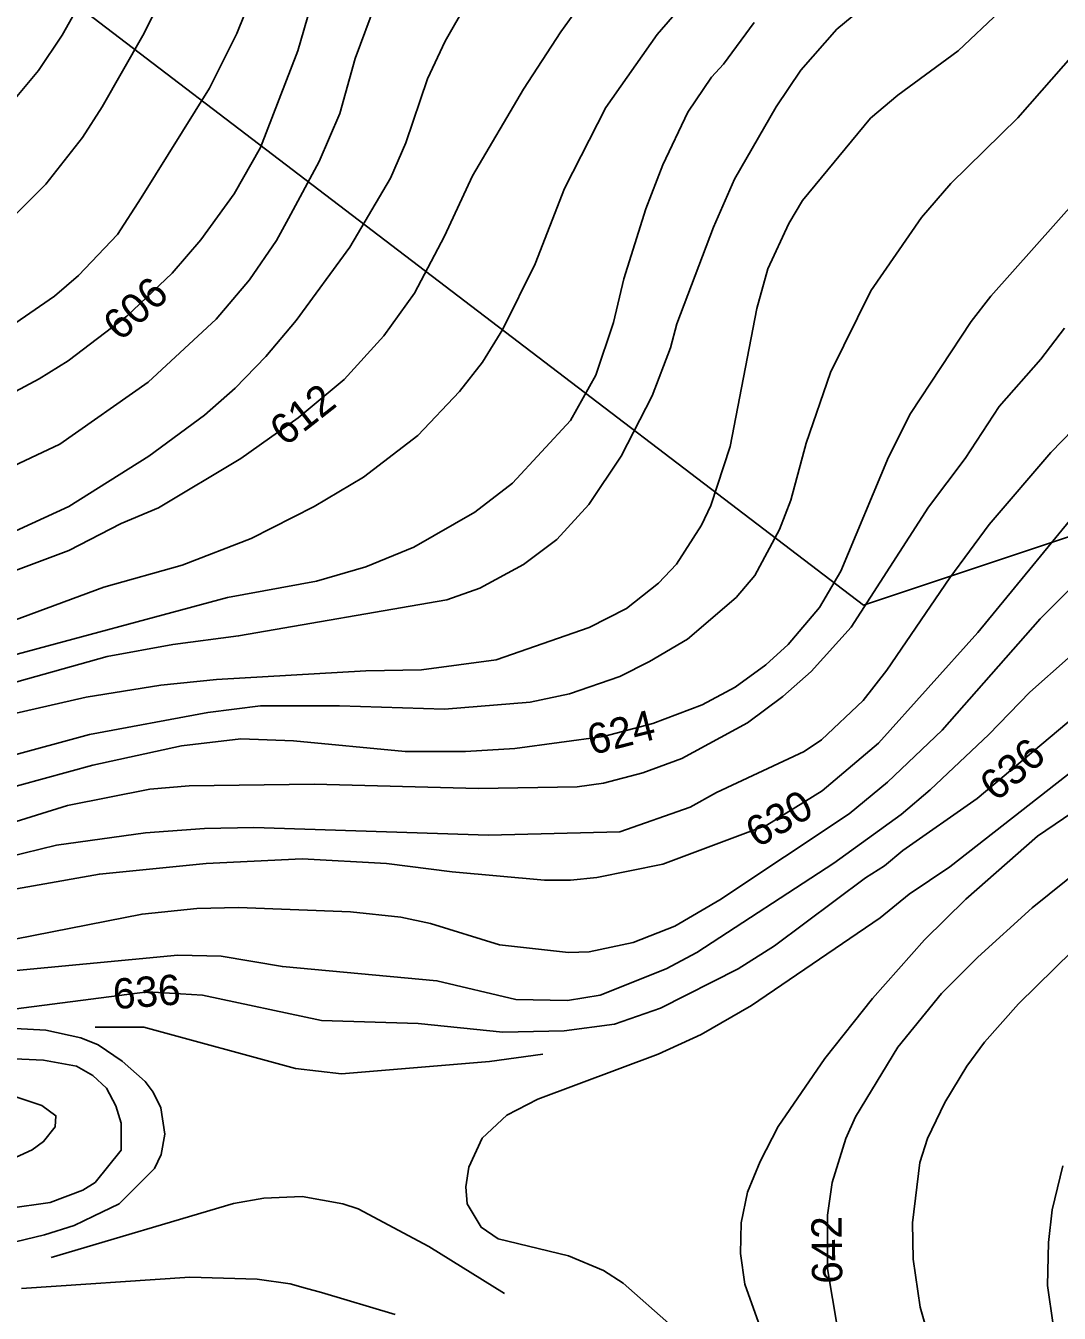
# Model space of a CAD drawing. Extents: x -709418 to -703832, y -1161719 to -1157826.
# Drawn here: x -708456.1 to -708183.3, y -1160684.4 to -1160344.3 of the extents above; entities that cross this region are included whole.
import ezdxf

# ---------------------------------------------------------------- set-up
doc = ezdxf.new("R2010")
doc.units = 0
for name, color, linetype in [('120_vrstevnice hlavní', 7, 'Continuous'), ('121_vrstevnice hlavní_popis', 7, 'Continuous'), ('122_vrstevnice základní', 7, 'Continuous'), ('124_vrstevnice doplňková', 7, 'Continuous'), ('606_RBC_návrh', 7, 'Continuous')]:
    doc.layers.add(name, color=color, linetype=linetype)

msp = doc.modelspace()

# ---------------------------------------------------------------- linework, layer by layer
at = {"layer": '120_vrstevnice hlavní'}
for points in [[(-708328.03, -1160318.02), (-708345.38, -1160348.39), (-708350.01, -1160358.37), (-708355.8, -1160375.3), (-708359.85, -1160384.56), (-708370.55, -1160402.78), (-708384.72, -1160422.16), (-708392.68, -1160431.71), (-708400.78, -1160440.1), (-708408.88, -1160447.19), (-708423.64, -1160458.03), (-708444.75, -1160471.34), (-708505.5, -1160499.26)], [(-708440.56, -1160336.24), (-708446.49, -1160346.8), (-708452.71, -1160356.2), (-708461.53, -1160366.76)], [(-708199, -1160340.58), (-708209.99, -1160351), (-708225.91, -1160362.71), (-708233.14, -1160368.79), (-708251.07, -1160390.49), (-708254.69, -1160396.56), (-708260.19, -1160408.57), (-708263.08, -1160418.98), (-708270.17, -1160455.43), (-708275.23, -1160471.05), (-708277.69, -1160476.26), (-708284.34, -1160486.53), (-708289.11, -1160491.59), (-708297.51, -1160498.25), (-708307.34, -1160503.31), (-708331.93, -1160511.84), (-708351.6, -1160514.45), (-708366.36, -1160514.73), (-708405.7, -1160517.05), (-708420.45, -1160518.5), (-708440.12, -1160521.68), (-708459.8, -1160526.16)], [(-708173.69, -1160466.71), (-708204.79, -1160504.61), (-708230.97, -1160533.83), (-708245.87, -1160546.41), (-708260.48, -1160555.52), (-708287.96, -1160565.79), (-708305.32, -1160569.27), (-708312.26, -1160569.99), (-708319.2, -1160569.99), (-708343.5, -1160567.82), (-708360.86, -1160565.65), (-708383.13, -1160564.35), (-708408.45, -1160565.65), (-708436.65, -1160568.4), (-708473.09, -1160574.82), (-708501.74, -1160582.57), (-708529.52, -1160589.37), (-708538.77, -1160590.96), (-708552.66, -1160592.41), (-708571.08, -1160595.89)], [(-708173.11, -1160865.06), (-708190.03, -1160853.78), (-708196.98, -1160848), (-708205.66, -1160838.88), (-708211.01, -1160831.22), (-708214.77, -1160823.12), (-708218.53, -1160810.97), (-708223.88, -1160778.57), (-708229.96, -1160754.27), (-708235.02, -1160742.12), (-708249.34, -1160717.24), (-708259.03, -1160696.99), (-708266.26, -1160676.74), (-708267.42, -1160668.64), (-708267.27, -1160660.54), (-708265.54, -1160652.44), (-708262.21, -1160644.34), (-708257.44, -1160635.08), (-708245.14, -1160617.14), (-708232.56, -1160601.23), (-708218.82, -1160585.76), (-708207.97, -1160575.05), (-708189.02, -1160558.42), (-708173.11, -1160547.57)], [(-708460.95, -1160617.14), (-708451.41, -1160617.58), (-708442.73, -1160619.17), (-708438.39, -1160621.63), (-708434.77, -1160624.95), (-708432.31, -1160629.58), (-708430.87, -1160634.21), (-708430.87, -1160641.3), (-708437.81, -1160649.83), (-708440.99, -1160651.86), (-708449.67, -1160655.18), (-708483.29, -1160659.87)]]:
    msp.add_lwpolyline(points, dxfattribs=at)
at = {"layer": '122_vrstevnice základní'}
for points in [[(-708302.28, -1160328.43), (-708314.86, -1160345.93), (-708324.7, -1160361.12), (-708338.15, -1160383.98), (-708345.53, -1160399.89), (-708353.48, -1160414.93), (-708361.58, -1160426.21), (-708372, -1160437.78), (-708384.15, -1160447.91), (-708399.34, -1160458.61), (-708421.03, -1160471.63), (-708430.87, -1160475.82), (-708444.75, -1160482.91), (-708460.95, -1160488.99)], [(-708392.83, -1160327.56), (-708400.35, -1160346.37), (-708407.58, -1160360.83), (-708425.66, -1160389.76), (-708431.88, -1160399.45), (-708442.15, -1160410.3), (-708448.51, -1160415.8), (-708460.09, -1160423.75)], [(-708417.85, -1160332.48), (-708425.22, -1160346.95), (-708435.93, -1160365.75), (-708441.14, -1160373.85), (-708450.83, -1160386.15), (-708460.52, -1160395.98)], [(-708280.15, -1160335.95), (-708289.4, -1160346.66), (-708303, -1160365.9), (-708313.85, -1160387.3), (-708321.66, -1160407.26), (-708330.19, -1160424.48), (-708335.55, -1160433.16), (-708341.62, -1160440.97), (-708352.61, -1160452.54), (-708366.93, -1160463.53), (-708379.95, -1160471.34), (-708396.59, -1160479.73), (-708414.81, -1160486.82), (-708435.5, -1160492.6), (-708478.89, -1160508.66)], [(-708363.75, -1160338.56), (-708369.1, -1160353.02), (-708373.15, -1160367.49), (-708378.65, -1160380.22), (-708386.75, -1160395.26), (-708389.93, -1160401.04), (-708397.02, -1160411.46), (-708405.84, -1160421.87), (-708423.78, -1160438.51), (-708447.07, -1160454.85), (-708462.4, -1160462.08)], [(-708232.42, -1160337.26), (-708241.96, -1160345.21), (-708251.51, -1160356.06), (-708258.02, -1160365.75), (-708269.01, -1160384.84), (-708274.51, -1160397.57), (-708284.2, -1160423.03), (-708285.93, -1160429.39), (-708290.71, -1160442.12), (-708298.95, -1160458.03), (-708307.48, -1160470.76), (-708315.88, -1160480.02), (-708324.7, -1160486.67), (-708336.27, -1160492.89), (-708344.95, -1160495.93), (-708399.91, -1160505.48), (-708417.27, -1160507.79), (-708434.63, -1160510.97), (-708460.66, -1160518.21)], [(-708468.91, -1160446.32), (-708452.56, -1160437.64), (-708444.9, -1160432.87), (-708429.42, -1160421.01), (-708417.42, -1160409.72), (-708409.89, -1160400.9), (-708401.07, -1160388.75), (-708394.13, -1160376.46), (-708384.29, -1160351), (-708380.96, -1160339.43)], [(-708379.37, -1160491.01), (-708366.36, -1160487.25), (-708353.63, -1160482.05), (-708337.57, -1160472.79), (-708327.59, -1160465.12), (-708312.26, -1160448.63), (-708305.6, -1160436.63), (-708300.98, -1160422.74), (-708298.23, -1160411.17), (-708292.44, -1160392.66), (-708287.96, -1160381.08), (-708281.31, -1160367.2), (-708275.09, -1160357.94), (-708271.9, -1160354.47), (-708263.8, -1160343.48)], [(-708179.04, -1160351.29), (-708194.23, -1160368.64), (-708211.88, -1160386), (-708219.69, -1160394.97), (-708232.99, -1160414.35), (-708243.7, -1160435.9), (-708250.06, -1160454.56), (-708254.11, -1160469.61), (-708257.15, -1160477.42), (-708263.66, -1160489.57), (-708268.58, -1160495.35), (-708281.45, -1160506.34), (-708291.43, -1160512.28), (-708299.24, -1160516.18), (-708312.55, -1160520.81), (-708322.96, -1160522.98), (-708345.53, -1160524.86), (-708373.3, -1160523.99), (-708394.13, -1160523.99), (-708408.01, -1160525.73), (-708439.26, -1160531.51), (-708460.95, -1160537.44)], [(-708464.14, -1160546.7), (-708438.39, -1160539.61), (-708414.96, -1160534.55), (-708399.34, -1160532.67), (-708385.45, -1160533.25), (-708355.94, -1160536), (-708340.03, -1160536), (-708327.01, -1160535.27), (-708303.58, -1160532.09), (-708290.56, -1160528.62), (-708277.54, -1160523.7), (-708268.86, -1160519.07), (-708260.77, -1160513.14), (-708254.83, -1160507.79), (-708246.59, -1160497.96), (-708240.95, -1160488.41), (-708228.36, -1160458.32), (-708222.58, -1160446.75), (-708206.52, -1160422.45), (-708201.32, -1160415.8), (-708167.04, -1160377.18)], [(-708568.07, -1160581.59), (-708547.88, -1160575.92), (-708528.94, -1160573.46), (-708494.22, -1160565.65), (-708445.04, -1160550.32), (-708423.35, -1160545.98), (-708412.93, -1160545.11), (-708379.95, -1160544.68), (-708336.56, -1160545.83), (-708310.52, -1160545.4), (-708303.58, -1160544.39), (-708293.17, -1160541.64), (-708282.9, -1160537.88), (-708265.54, -1160528.48), (-708256.28, -1160521.53), (-708248.76, -1160514.88), (-708238.2, -1160503.16), (-708217.81, -1160471.49), (-708208.11, -1160458.61), (-708199.15, -1160444.87), (-708188.15, -1160432.43), (-708181.93, -1160424.19)], [(-708173.83, -1160445.02), (-708185.55, -1160457.02), (-708201.75, -1160476.11), (-708212.17, -1160490.15), (-708228.8, -1160514.59), (-708235.02, -1160522.55), (-708246.01, -1160532.96), (-708250.64, -1160536), (-708273.78, -1160546.85), (-708280.73, -1160550.75), (-708299.24, -1160557.26), (-708333.96, -1160558.13), (-708395.86, -1160556.1), (-708408.88, -1160556.39), (-708424.5, -1160557.55), (-708447.94, -1160560.73), (-708460.95, -1160563.91), (-708484.1, -1160570.86), (-708527.49, -1160579.68), (-708539.64, -1160582.72), (-708569.2, -1160588.37)], [(-708462.98, -1160511.55), (-708402.81, -1160495.35), (-708379.37, -1160491.01)], [(-708572.21, -1160603.04), (-708553.96, -1160601.06), (-708501.74, -1160591.69), (-708463.56, -1160586.48), (-708425.37, -1160578.96), (-708410.91, -1160577.51), (-708399.91, -1160577.22), (-708370.41, -1160578.38), (-708357.1, -1160579.82), (-708349.29, -1160581.42), (-708331.06, -1160587.06), (-708312.84, -1160589.08), (-708307.34, -1160588.94), (-708295.77, -1160586.48), (-708284.78, -1160582.14), (-708272.92, -1160575.2), (-708238.78, -1160552.49), (-708228.65, -1160544.1), (-708214.19, -1160530.36), (-708188.3, -1160500.99), (-708179.76, -1160492.46)], [(-708225.04, -1160552.63), (-708217.37, -1160546.12), (-708201.9, -1160531.51), (-708191.05, -1160520.38), (-708180.92, -1160511.41)], [(-708176.87, -1160524.86), (-708204.93, -1160548.44), (-708224.6, -1160562.18), (-708229.38, -1160566.23), (-708234.44, -1160569.41), (-708258.45, -1160587.35), (-708268, -1160593.42), (-708288.54, -1160603.83), (-708300.69, -1160608.03), (-708313.99, -1160609.77), (-708330.2, -1160610.2), (-708352.47, -1160607.89), (-708378, -1160607.11), (-708409.46, -1160600.36), (-708423.92, -1160599.5), (-708464.14, -1160604.7), (-708484.96, -1160605.28), (-708505.79, -1160604.99), (-708524.02, -1160606.01), (-708557.86, -1160611.21), (-708573.78, -1160613.09), (-708576.65, -1160613.59)], [(-708339.89, -1160650.99), (-708339.16, -1160645.78), (-708335.63, -1160638.2), (-708329.08, -1160632.08), (-708320.94, -1160627.85), (-708289.12, -1160615.99), (-708277.83, -1160610.78), (-708264.53, -1160603.11), (-708230.54, -1160579.97), (-708222.87, -1160573.75), (-708212.17, -1160566.52), (-708172.24, -1160535.27)], [(-708573.71, -1160607.21), (-708520.84, -1160599.79), (-708415.97, -1160589.81), (-708404.54, -1160590.09), (-708388.34, -1160592.84), (-708347.55, -1160596.6), (-708326.72, -1160601.52), (-708313.13, -1160601.81), (-708304.45, -1160600.36), (-708287.09, -1160593.42), (-708278.99, -1160589.08), (-708242.83, -1160565.5), (-708225.04, -1160552.63)], [(-708172.53, -1160562.9), (-708190.47, -1160577.36), (-708204.79, -1160590.38), (-708214.33, -1160599.93), (-708225.91, -1160614.1), (-708237.04, -1160632.48), (-708239.65, -1160638.26), (-708243.26, -1160649.83), (-708244.42, -1160658.51), (-708244.42, -1160672.69), (-708241.82, -1160688.31), (-708238.63, -1160698.72), (-708222.29, -1160729.97), (-708218.96, -1160738.35), (-708207.25, -1160775.96), (-708203.78, -1160790.43), (-708197.36, -1160809.91), (-708189.8, -1160823.61), (-708180.72, -1160834.62)], [(-708183.24, -1160791.3), (-708187.86, -1160779.72), (-708193.22, -1160762.37), (-708197.41, -1160746.46), (-708205.8, -1160721), (-708217.23, -1160692.36), (-708219.97, -1160682.81), (-708221.86, -1160670.08), (-708222, -1160660.54), (-708220.12, -1160644.62), (-708218.1, -1160638.26), (-708213.47, -1160628.71), (-708207.68, -1160619.17), (-708203.05, -1160612.8), (-708194.08, -1160602.68), (-708179.76, -1160588.65)], [(-708458.93, -1160609.19), (-708450.83, -1160609.62), (-708441.57, -1160611.65)], [(-708441.57, -1160611.65), (-708436.94, -1160613.53), (-708430.66, -1160617.82), (-708424.61, -1160623.2), (-708422.48, -1160625.97), (-708420.45, -1160630.16), (-708419.37, -1160637.12), (-708420.38, -1160642.51), (-708422.14, -1160646.18), (-708431.47, -1160655.47), (-708438.24, -1160658.8), (-708443.31, -1160661.26), (-708451.12, -1160663.72), (-708466.16, -1160667.33)], [(-708495.67, -1160628.86), (-708489.3, -1160627.99), (-708470.29, -1160627.09), (-708458.44, -1160627.34), (-708451.89, -1160629.54), (-708448.11, -1160632.23), (-708448.36, -1160635.17), (-708451.38, -1160639.08), (-708454.41, -1160641.28), (-708460.95, -1160644.19), (-708472.81, -1160646.8), (-708498.27, -1160651.13), (-708514.81, -1160652.51), (-708522.12, -1160651.76), (-708526.05, -1160650.2), (-708527.56, -1160648.73), (-708529.07, -1160645.8), (-708526.43, -1160641.31), (-708520.13, -1160636.66), (-708509.84, -1160632.48), (-708495.67, -1160628.86)], [(-708182.37, -1160645.49), (-708185.12, -1160657.06), (-708186.13, -1160665.74), (-708186.42, -1160677.03), (-708181.93, -1160708.27)], [(-708179.62, -1160886.76), (-708194.23, -1160875.04), (-708208.4, -1160861.45), (-708213.47, -1160855.37), (-708219.83, -1160845.97), (-708225.76, -1160831.51), (-708229.67, -1160817.91), (-708235.45, -1160786.67), (-708241.67, -1160765.84), (-708249.48, -1160747.61), (-708255.85, -1160734.59), (-708275.52, -1160700.75), (-708285.64, -1160687.73), (-708298.37, -1160676.45), (-708303.58, -1160673.12), (-708312.84, -1160669.22), (-708331.35, -1160664.73), (-708335.84, -1160661.69), (-708339.6, -1160655.47), (-708339.89, -1160650.99)], [(-708457.19, -1160677.89), (-708412.74, -1160674.88), (-708394.99, -1160675.43), (-708386.32, -1160676.59), (-708382.27, -1160677.75), (-708378.07, -1160678.91), (-708358.55, -1160684.69)]]:
    msp.add_lwpolyline(points, dxfattribs=at)
at = {"layer": '124_vrstevnice doplňková'}
for points in [[(-708437.79, -1160608.88), (-708424.93, -1160608.88), (-708384.87, -1160619.75), (-708372.72, -1160621.19), (-708333.67, -1160617.87), (-708319.64, -1160615.99)], [(-708449.35, -1160669.66), (-708401.24, -1160655.41), (-708393.24, -1160653.99), (-708383.13, -1160653.59), (-708372.43, -1160655.47), (-708368.38, -1160656.78), (-708349.73, -1160666.81), (-708329.76, -1160679.2)]]:
    msp.add_lwpolyline(points, dxfattribs=at)
at = {"layer": '606_RBC_návrh'}
msp.add_lwpolyline([(-708179, -1160478.74), (-708234.99, -1160497.4), (-708469.98, -1160318), (-708512.17, -1160270.15), (-708708.54, -1160210.13), (-708756.41, -1160202.02), (-708819.7, -1160215.81), (-708991.72, -1160287.99), (-709033.11, -1160299.35)], dxfattribs=at)

# ---------------------------------------------------------------- texts
at = {"layer": '121_vrstevnice hlavní_popis'}
for s, rotation, p in [('606', 42.1388, (-708431.12, -1160427.91)), ('612', 38.1714, (-708387.6, -1160455.65)), ('624', 14.172, (-708306.67, -1160537.02)), ('636', 40.4157, (-708199.94, -1160549.5)), ('630', 30.0076, (-708263.01, -1160561.63)), ('636', 4.1607, (-708432.81, -1160604.1)), ('642', 90.7387, (-708240.53, -1160676.57))]:
    msp.add_text(s, height=8, rotation=rotation, dxfattribs=at).set_placement(p)

doc.saveas('drawing.dxf')
